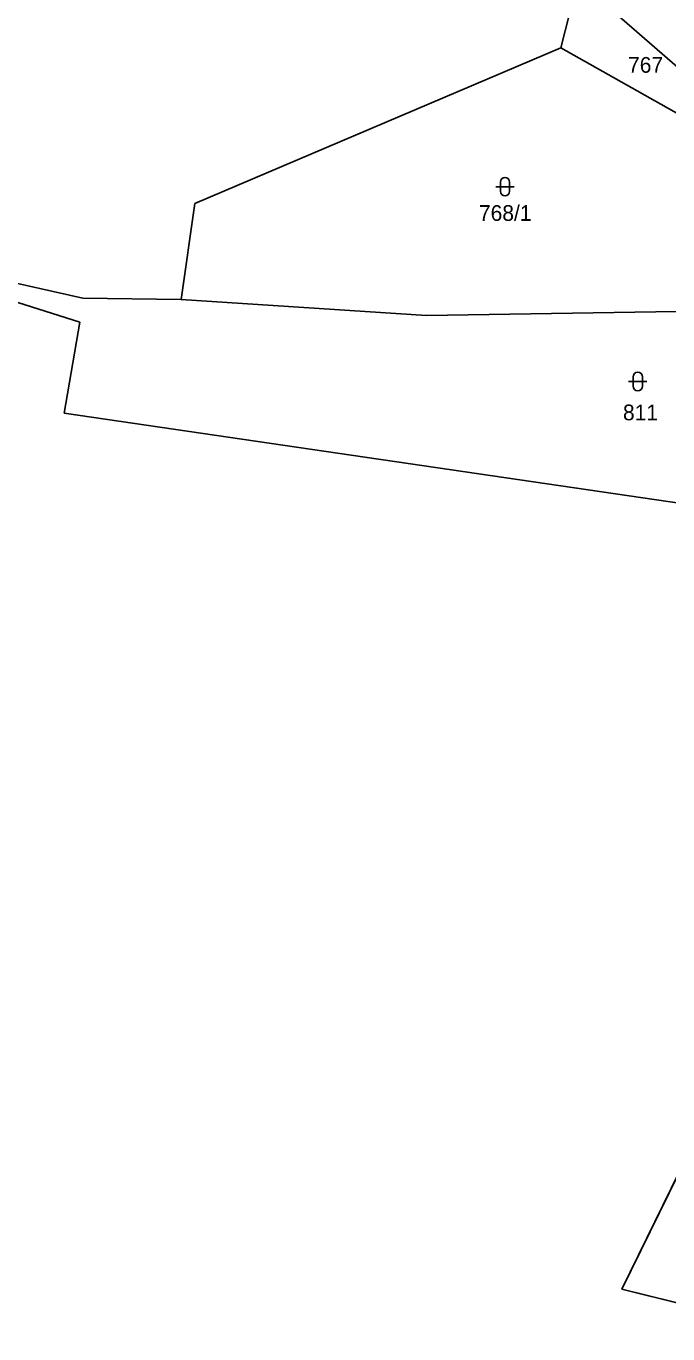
# Model space of a CAD drawing. Extents: x -760642 to -757221, y -1092371 to -1088855.
# Drawn here: x -760263.2 to -760193.8, y -1091869.5 to -1091728 of the extents above; entities that cross this region are included whole.
import ezdxf

# ---------------------------------------------------------------- set-up
doc = ezdxf.new("R2010")
doc.units = 0
for name, color, linetype in [('Vrstva 1', 7, 'Continuous'), ('Vrstva 18', 7, 'Continuous'), ('Vrstva 25', 7, 'Continuous'), ('Vrstva 26', 7, 'Continuous'), ('Vrstva 27', 7, 'Continuous')]:
    doc.layers.add(name, color=color, linetype=linetype)

msp = doc.modelspace()

# ---------------------------------------------------------------- linework, layer by layer
at = {"layer": 'Vrstva 1'}
for p, q in [((-760203.55, -1091723.02), (-760205.4, -1091730.3)), ((-760203.55, -1091723.02), (-760176.61, -1091746.55)), ((-760205.4, -1091730.3), (-760245, -1091747.15)), ((-760205.4, -1091730.3), (-760176.61, -1091746.55)), ((-760245, -1091747.15), (-760246.48, -1091757.54)), ((-760286.46, -1091750.86), (-760257.1, -1091757.4)), ((-760286.46, -1091750.86), (-760257.45, -1091760)), ((-760257.1, -1091757.4), (-760246.48, -1091757.54)), ((-760246.48, -1091757.54), (-760219.95, -1091759.29)), ((-760219.95, -1091759.29), (-760174.77, -1091758.58)), ((-760257.45, -1091760), (-760259.12, -1091769.84)), ((-760170.01, -1091782.92), (-760259.12, -1091769.84)), ((-760177.46, -1091821.06), (-760198.8, -1091864.64)), ((-760198.8, -1091864.64), (-760179.38, -1091869.48))]:
    msp.add_line(p, q, dxfattribs=at)
at = {"layer": 'Vrstva 25'}
for p, q in [((-760212.44, -1091745.34), (-760210.44, -1091745.34)), ((-760211.94, -1091745.84), (-760211.94, -1091744.84)), ((-760210.94, -1091745.84), (-760210.94, -1091744.84)), ((-760198.08, -1091766.42), (-760196.08, -1091766.42)), ((-760197.58, -1091766.92), (-760197.58, -1091765.92)), ((-760196.58, -1091766.92), (-760196.58, -1091765.92))]:
    msp.add_line(p, q, dxfattribs=at)
for centre, start, end in [((-760211.44, -1091744.84), 0, 180), ((-760211.44, -1091745.84), 180, 0), ((-760197.08, -1091765.92), 0, 180), ((-760197.08, -1091766.92), 180, 0)]:
    msp.add_arc(centre, 0.5, start, end, dxfattribs=at)
at = {"layer": 'Vrstva 26'}
msp.add_lwpolyline([(-760198.8, -1091864.64), (-760179.38, -1091869.48), (-760175.98, -1091856), (-760161.33, -1091829.82), (-760177.46, -1091821.06), (-760198.8, -1091864.64)], dxfattribs=at)
at = {"layer": 'Vrstva 27'}
msp.add_lwpolyline([(-760177.46, -1091821.06), (-760198.8, -1091864.64), (-760179.38, -1091869.48)], dxfattribs=at)

# ---------------------------------------------------------------- texts
at = {"layer": 'Vrstva 18'}
for s, p in [('767', (-760198.13, -1091733.01)), ('768/1', (-760214.26, -1091749.04)), ('811', (-760198.68, -1091770.62))]:
    msp.add_text(s, height=1.7, dxfattribs=at).set_placement(p)

doc.saveas('drawing.dxf')
